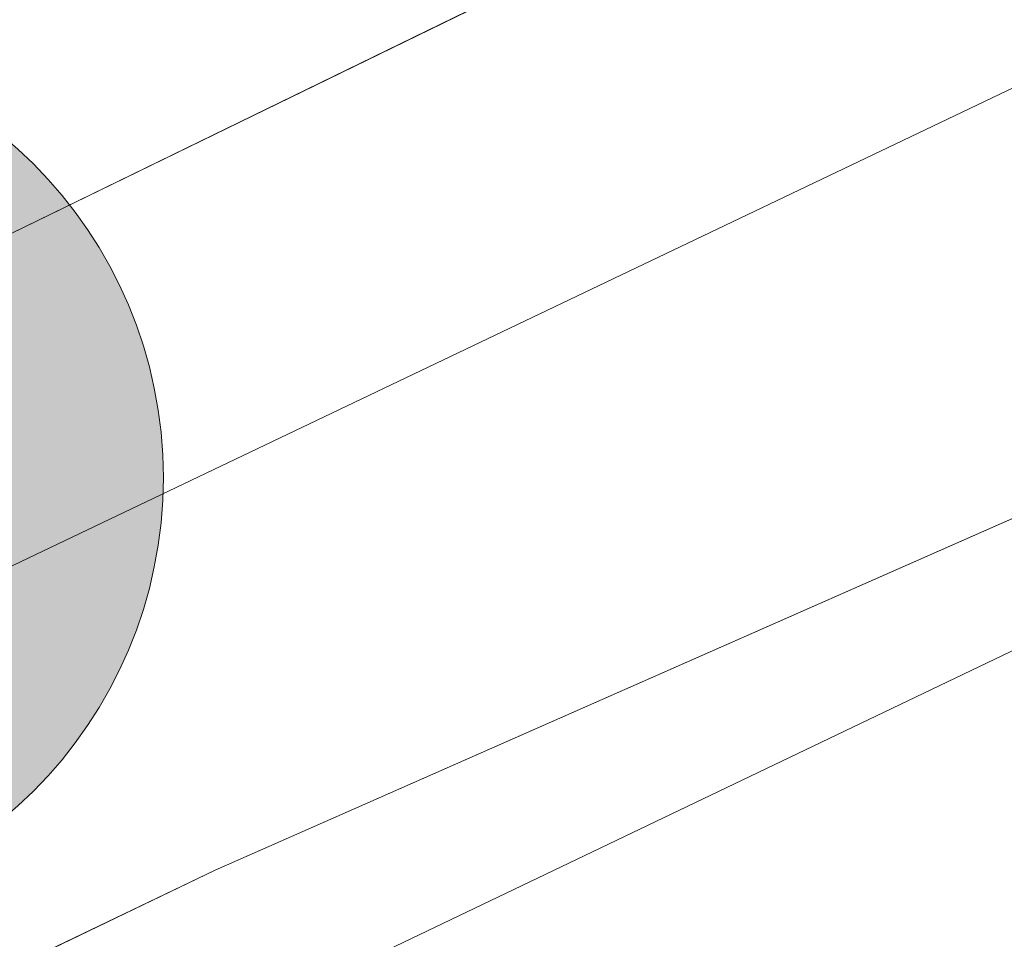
# Model space of a CAD drawing. Header units: metres. Extents: x 163628 to 167676, y 402708 to 405373.
# Tile 302 of 656: x 166357.83 to 166362.27, y 404346.98 to 404351.13. Entities that reach past the tile are written whole.
import ezdxf

# ---------------------------------------------------------------- set-up
doc = ezdxf.new("R2010")
doc.units = ezdxf.units.M
doc.layers.get('0').update_dxf_attribs({"lineweight": 25})
for name, color, linetype, lineweight in [('X-CA190022.004-UO-BGT_Ondergrond$0$GE_479_BTDGroenvoorziening_grasenkruida_GEM', 253, 'Continuous', 9), ('X-CA190022.004-UO-BGT_Ondergrond$0$GE_504_WTDWaterloop_sloot_Vlak_GEM', 253, 'Continuous', 9), ('X-CA190022.004-UO-BGT_Ondergrond$0$GE_541_OWTOever_slootkant_Vlak_GEM', 253, 'Continuous', 9), ('X-CA190022.004-UO-DWM_Beplanting$0$B-WE-GR-BOOM-S AFKOMSTIG UIT BGT', 252, 'Continuous', 0), ('X-CA190022.004-UO-KAD_Percelen$0$B-WE-KG-GRENS_PERCEEL-GV', 150, 'Continuous', 9)]:
    doc.layers.add(name, color=color, linetype=linetype, lineweight=lineweight)
doc.layers.add('X-CA190022.004-UO-DWM_Beplanting$0$B-WE-GR-BOOM-S AFKOMSTIG UIT BOMENBESTAND GEMEENTE', color=252, linetype='Continuous')
doc.layers.add('X-CA190022.004-UO-DWM_Beplanting$0$N-GV-GR-GRAS-A-200', color=7, linetype='Continuous')

# ---------------------------------------------------------------- blocks, each defined once
blk = doc.blocks.new('X-CA190022.004-UO-DWM_Beplanting$0$SGR-BOOM_01-SO')
at = {"linetype": 'ByBlock', "lineweight": 18}
h = blk.add_hatch(color=0, dxfattribs=at)
h.dxf.hatch_style = 1
edge = h.paths.add_edge_path()
edge.add_arc((0, 0), 0.25, 0, 360)
at = {"color": 0, "linetype": 'ByBlock', "lineweight": 18}
for radius in [2, 0.25]:
    blk.add_circle((0, 0), radius, dxfattribs=at)
blk = doc.blocks.new('X-CA190022.004-UO-DWM_Beplanting$0$IMGEOBoom')
at = {"transparency": 33554457}
h = blk.add_hatch(color=256, dxfattribs=at)
h.dxf.hatch_style = 1
edge = h.paths.add_edge_path()
edge.add_arc((0, 0), 100, 0, 360)
edge = h.paths.add_edge_path(flags=17)
edge.add_arc((0, 0), 12.5, 0, 360)
h = blk.add_hatch()
h.set_pattern_fill('ANGLE', color=256)
h.set_pattern_definition([(0, (0, 0), (0, 6.985), [5.08, -1.905]), (90, (0, 0), (-6.985, 4e-16), [5.08, -1.905])])
edge = h.paths.add_edge_path(flags=17)
edge.add_arc((0, 0), 12.5, 0, 360)
at = {"layer": 'X-CA190022.004-UO-DWM_Beplanting$0$N-GV-GR-GRAS-A-200'}
h = blk.add_hatch(color=256, dxfattribs=at)
h.dxf.hatch_style = 1
edge = h.paths.add_edge_path(flags=17)
edge.add_arc((0, 0), 12.5, 0, 360)
at = {"xscale": 50, "yscale": 50, "zscale": 50}
blk.add_blockref('X-CA190022.004-UO-DWM_Beplanting$0$SGR-BOOM_01-SO', (0, 0), dxfattribs=at)

msp = doc.modelspace()

# ---------------------------------------------------------------- linework, layer by layer
at = {"layer": 'X-CA190022.004-UO-BGT_Ondergrond$0$GE_479_BTDGroenvoorziening_grasenkruida_GEM', "flags": 128}
msp.add_lwpolyline([(166336.177, 404338.347), (166362.282, 404350.81), (166382.869, 404360.584), (166402.268, 404370.292), (166431.523, 404384.588), (166454.942, 404395.665), (166474.552, 404405.1), (166493.316, 404414.196), (166508.664, 404421.261), (166516.137, 404424.067), (166517.818, 404424.526), (166518.436, 404424.629), (166518.914, 404424.318), (166519.302, 404423.699), (166519.584, 404423.052), (166519.805, 404422.274), (166519.854, 404421.567), (166519.784, 404420.961), (166519.601, 404420.495), (166518.805, 404419.445), (166245.53, 404287.59)], dxfattribs=at)
at = {"layer": 'X-CA190022.004-UO-BGT_Ondergrond$0$GE_504_WTDWaterloop_sloot_Vlak_GEM', "flags": 128}
msp.add_lwpolyline([(166340.589, 404338.594), (166358.712, 404347.295), (166376.281, 404355.048), (166397.135, 404365.924), (166407.05, 404371.045), (166428.029, 404380.867)], dxfattribs=at)
at = {"layer": 'X-CA190022.004-UO-BGT_Ondergrond$0$GE_541_OWTOever_slootkant_Vlak_GEM', "flags": 128}
for points in [[(166336.177, 404338.347), (166362.282, 404350.81), (166382.869, 404360.584), (166402.268, 404370.292), (166431.523, 404384.588), (166454.942, 404395.665), (166474.552, 404405.1), (166493.316, 404414.196), (166508.664, 404421.261), (166516.137, 404424.067), (166517.818, 404424.526), (166518.436, 404424.629), (166518.914, 404424.318), (166519.302, 404423.699), (166519.584, 404423.052), (166519.805, 404422.274), (166519.854, 404421.567), (166519.784, 404420.961), (166519.601, 404420.495), (166518.805, 404419.445)], [(166340.589, 404338.594), (166358.712, 404347.295), (166376.281, 404355.048)]]:
    msp.add_lwpolyline(points, dxfattribs=at)
at = {"layer": 'X-CA190022.004-UO-KAD_Percelen$0$B-WE-KG-GRENS_PERCEEL-GV', "flags": 128}
for points in [[(166344.579, 404343.815), (166354.738, 404348.675), (166394.97, 404368.314), (166403.983, 404372.633), (166462.856, 404400.844), (166495.615, 404416.798), (166519.676, 404428.189), (166557.729, 404446.204)], [(166343.677, 404313.069), (166389.169, 404334.739), (166420.289, 404349.63), (166462.989, 404369.962), (166488.281, 404382.107), (166477.921, 404403.62), (166405.703, 404369.055), (166095.059, 404220.376)]]:
    msp.add_lwpolyline(points, dxfattribs=at)
msp.add_lwpolyline([(166076.061, 404220.716), (166075.539, 404212.149), (166095.059, 404220.376), (166405.703, 404369.055), (166403.983, 404372.633), (166394.97, 404368.314), (166354.738, 404348.675), (166344.579, 404343.815), (166305.382, 404325.064), (166207.795, 404278.74), (166208.24, 404285.568), (166197.731, 404280.701), (166189.883, 404281.199), (166189.977, 404282.695), (166187.047, 404282.88), (166181.704, 404283.218), (166169.602, 404283.984), (166169.541, 404283.038), (166168.431, 404265.008), (166081.725, 404223.432)], close=True, dxfattribs=at)

# ---------------------------------------------------------------- block references
at = {"layer": 'X-CA190022.004-UO-DWM_Beplanting$0$B-WE-GR-BOOM-S AFKOMSTIG UIT BGT', "xscale": 0.02, "yscale": 0.02, "zscale": 0.02}
msp.add_blockref('X-CA190022.004-UO-DWM_Beplanting$0$IMGEOBoom', (166356.479, 404349.066), dxfattribs=at)
at = {"layer": 'X-CA190022.004-UO-DWM_Beplanting$0$B-WE-GR-BOOM-S AFKOMSTIG UIT BOMENBESTAND GEMEENTE', "xscale": 0.02, "yscale": 0.02, "zscale": 0.02}
msp.add_blockref('X-CA190022.004-UO-DWM_Beplanting$0$IMGEOBoom', (166356.479, 404349.066), dxfattribs=at)

doc.saveas('drawing.dxf')
